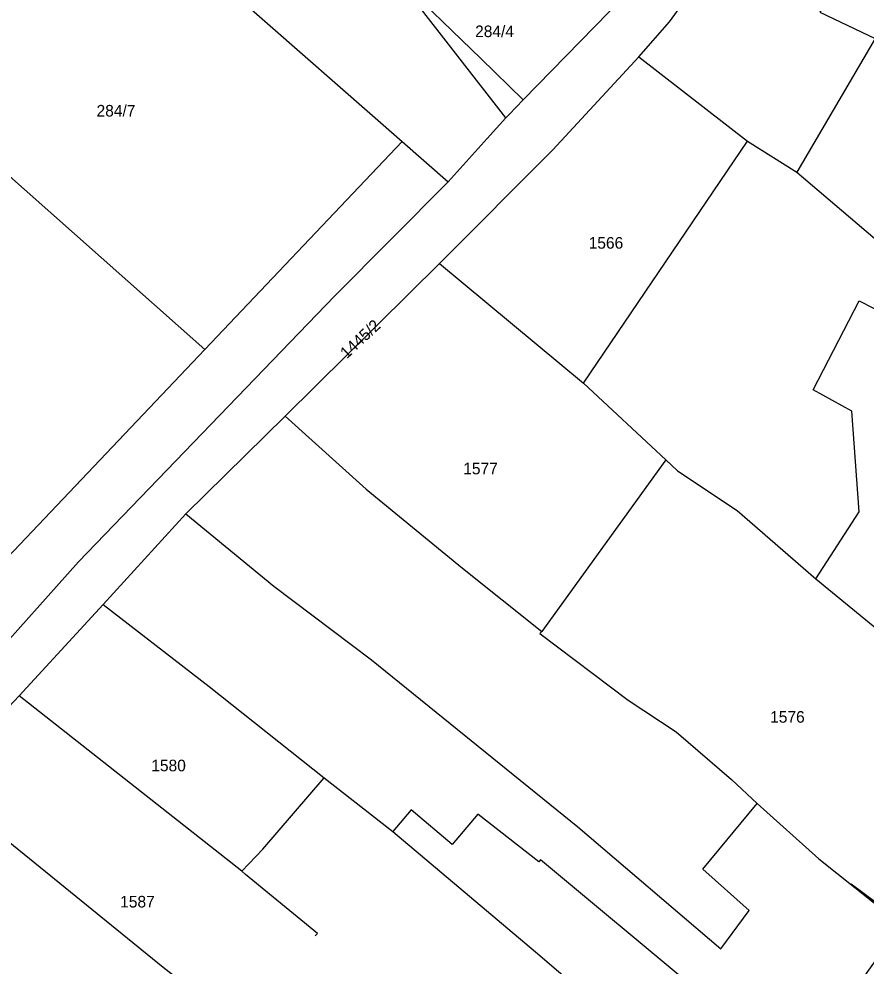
# Model space of a CAD drawing. Extents: x -601580 to 4, y -1204314 to 4.
# Drawn here: x -600468.8 to -600414.1, y -1204049.7 to -1203988.5 of the extents above; entities that cross this region are included whole.
import ezdxf

# ---------------------------------------------------------------- set-up
doc = ezdxf.new("R2010")
doc.units = 0
for name, color, linetype in [('00-KN-HRANICE PARCEL', 7, 'Continuous'), ('00-KN-PARC. CISLA', 7, 'Continuous'), ('00-KN-VNITRNI KRESBA', 7, 'Continuous'), ('00-POLOHOPIS', 7, 'Continuous')]:
    doc.layers.add(name, color=color, linetype=linetype)

msp = doc.modelspace()

# ---------------------------------------------------------------- linework, layer by layer
at = {"layer": '00-KN-HRANICE PARCEL'}
for p, q in [((-600470.51, -1203973.19), (-600444.1, -1203996.41)), ((-600437.4, -1203994.88), (-600444.58, -1203985.63)), ((-600436.28, -1203993.71), (-600428.99, -1203986.23)), ((-600482.64, -1203986.95), (-600456.84, -1204009.84)), ((-600428.81, -1203990.93), (-600421.78, -1203996.39)), ((-600456.84, -1204009.84), (-600444.1, -1203996.41)), ((-600444.1, -1203996.41), (-600441.13, -1203999.02)), ((-600432.37, -1204012.03), (-600421.78, -1203996.39)), ((-600421.78, -1203996.39), (-600418.59, -1203998.38)), ((-600441.13, -1203999.02), (-600448.47, -1204006.39)), ((-600451.64, -1204014.15), (-600441.68, -1204004.28)), ((-600441.68, -1204004.28), (-600432.37, -1204012.03)), ((-600448.47, -1204006.39), (-600465, -1204023.56)), ((-600432.37, -1204012.03), (-600427.06, -1204016.97)), ((-600458.06, -1204020.46), (-600451.64, -1204014.15)), ((-600427.06, -1204016.97), (-600435.07, -1204028.06)), ((-600427.06, -1204016.97), (-600426.3, -1204017.68)), ((-600426.3, -1204017.68), (-600422.45, -1204020.24)), ((-600463.4, -1204026.32), (-600458.06, -1204020.46)), ((-600458.06, -1204020.46), (-600452.38, -1204025.13)), ((-600468.83, -1204032.23), (-600463.4, -1204026.32)), ((-600474.16, -1204037.79), (-600468.83, -1204032.23)), ((-600449.13, -1204037.53), (-600444.69, -1204040.98))]:
    msp.add_line(p, q, dxfattribs=at)
for points in [[(-600428.81, -1203990.93), (-600426.83, -1203988.68), (-600423.12, -1203983.54), (-600421.51, -1203980.43), (-600420.54, -1203978.68), (-600418.57, -1203972.74)], [(-600410.58, -1203977.78), (-600411.08, -1203978.57), (-600410.58, -1203978.95), (-600413.55, -1203983.64), (-600414.07, -1203983.27), (-600414.74, -1203984.33), (-600414.22, -1203984.7), (-600415.88, -1203987.32), (-600416.42, -1203986.97), (-600417.11, -1203988.05), (-600413.55, -1203989.74), (-600418.59, -1203998.38)], [(-600444.58, -1203985.63), (-600439.01, -1203991.05), (-600436.28, -1203993.71)], [(-600441.68, -1204004.28), (-600434.35, -1203996.95), (-600428.81, -1203990.93)], [(-600437.4, -1203994.88), (-600437.19, -1203994.65), (-600436.28, -1203993.71)], [(-600441.13, -1203999.02), (-600438.61, -1203996.2), (-600437.4, -1203994.88)], [(-600418.59, -1203998.38), (-600413.69, -1204002.56), (-600412.11, -1204003.9), (-600408.25, -1204006.96), (-600406.68, -1204008.08), (-600404.38, -1204010.4), (-600401.95, -1204012.56), (-600396.6, -1204015.37)], [(-600486.51, -1204032.34), (-600481.97, -1204036.31), (-600456.84, -1204009.84)], [(-600451.64, -1204014.15), (-600446.42, -1204018.86), (-600440.19, -1204023.98), (-600435.07, -1204028.06)], [(-600422.45, -1204020.24), (-600417.38, -1204024.67), (-600412.83, -1204028.39), (-600413.07, -1204028.85), (-600403.83, -1204032.65)], [(-600465, -1204023.56), (-600470.9, -1204030.16), (-600472.1, -1204031.4)], [(-600452.38, -1204025.13), (-600446.08, -1204029.89), (-600432.74, -1204040.69), (-600423.51, -1204048.58)], [(-600463.4, -1204026.32), (-600456.55, -1204031.62), (-600449.13, -1204037.53)], [(-600435.07, -1204028.06), (-600435.19, -1204028.19), (-600429.49, -1204032.5), (-600426.39, -1204034.55), (-600422.83, -1204037.63), (-600421.16, -1204039.19), (-600417.17, -1204042.75), (-600411.37, -1204047.38)], [(-600454.45, -1204043.56), (-600468.53, -1204032.46), (-600468.83, -1204032.23)], [(-600474.16, -1204037.79), (-600473.83, -1204038.15), (-600459.53, -1204049.76), (-600453.14, -1204054.76)], [(-600454.45, -1204043.56), (-600453.1, -1204042.13), (-600449.13, -1204037.53)], [(-600444.69, -1204040.98), (-600435.49, -1204048.77), (-600432.5, -1204051.31), (-600421.93, -1204060.27), (-600421.08, -1204060.99)], [(-600449.7, -1204047.74), (-600449.56, -1204047.57), (-600454.2, -1204043.76), (-600454.45, -1204043.56)]]:
    msp.add_lwpolyline(points, dxfattribs=at)
at = {"layer": '00-KN-VNITRNI KRESBA'}
for p, q in [((-600417.55, -1204012.45), (-600414.58, -1204006.7)), ((-600414.58, -1204006.7), (-600408.29, -1204009.9)), ((-600415.05, -1204013.83), (-600417.55, -1204012.45)), ((-600414.57, -1204020.33), (-600415.05, -1204013.83)), ((-600417.38, -1204024.67), (-600414.57, -1204020.33)), ((-600424.68, -1204043.43), (-600421.16, -1204039.19)), ((-600443.5, -1204039.6), (-600444.69, -1204040.98)), ((-600440.86, -1204041.84), (-600443.5, -1204039.6)), ((-600439.2, -1204039.88), (-600440.86, -1204041.84)), ((-600435.27, -1204042.94), (-600439.2, -1204039.88)), ((-600435.16, -1204042.83), (-600435.27, -1204042.94)), ((-600424.93, -1204051.34), (-600435.16, -1204042.83)), ((-600421.68, -1204046.09), (-600424.68, -1204043.43)), ((-600423.51, -1204048.58), (-600421.68, -1204046.09))]:
    msp.add_line(p, q, dxfattribs=at)
at = {"layer": '00-POLOHOPIS'}
for points in [[(-600408.28, -1204031.556), (-600403.841, -1204033.858), (-600406.249, -1204038.502), (-600407.59, -1204041.425), (-600411.075, -1204047.378), (-600415.09, -1204044.398)], [(-600415.09, -1204044.398), (-600411.075, -1204047.378), (-600411.075, -1204047.378), (-600411.271, -1204047.642), (-600412.001, -1204047.177), (-600414.07, -1204050.094), (-600415.129, -1204051.609), (-600416.514, -1204053.585), (-600415.578, -1204054.368), (-600415.798, -1204054.631), (-600419.837, -1204052.211)]]:
    msp.add_lwpolyline(points, dxfattribs=at)

# ---------------------------------------------------------------- texts
at = {"layer": '00-KN-PARC. CISLA'}
for s, p in [('284/4', (-600439.38, -1203989.66)), ('284/7', (-600463.83, -1203994.79)), ('1566', (-600432.045, -1204003.33)), ('1577', (-600440.145, -1204017.91)), ('1576', (-600420.325, -1204033.96)), ('1580', (-600460.295, -1204037.1)), ('1587', (-600462.305, -1204045.9))]:
    msp.add_text(s, height=0.75, dxfattribs=at).set_placement(p)
msp.add_text('1445/2', height=0.75, rotation=43, dxfattribs=at).set_placement((-600447.671, -1204010.482))

doc.saveas('drawing.dxf')
